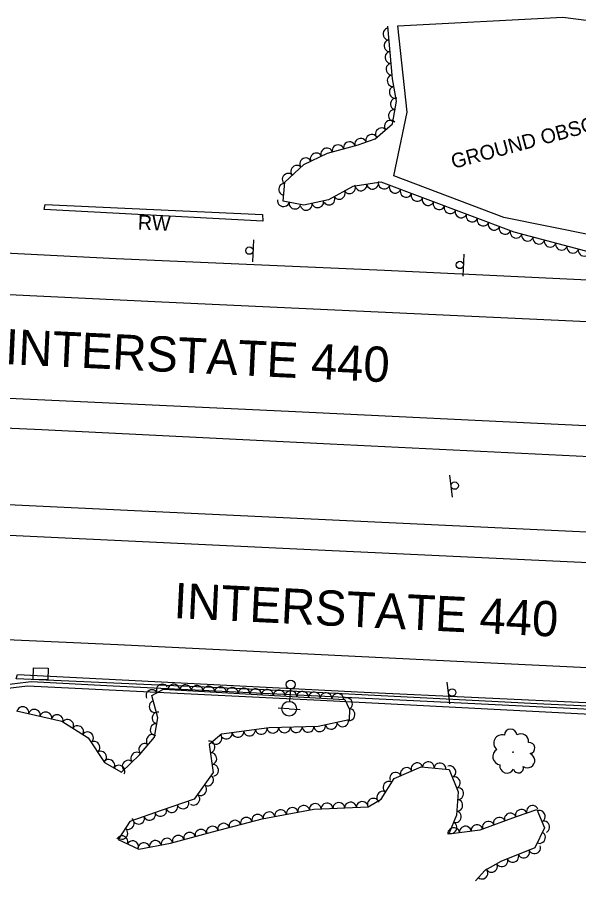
# Model space of a CAD drawing. Extents: x 1722896 to 1754269, y 648279 to 666297.
# Drawn here: x 1735405.4 to 1735596.8, y 649797.7 to 650091.8 of the extents above; entities that cross this region are included whole.
import ezdxf

# ---------------------------------------------------------------- set-up
doc = ezdxf.new("R2010")
doc.units = 0
for name, color, linetype in [('DESIGN - PUBLIC HEARING - Shapes', 7, 'Continuous'), ('DESIGN - SCRATCH - User 1', 7, 'Continuous'), ('DESIGN - SHEET - Linework', 7, 'Continuous'), ('SURVEY - CENTERLINE - Preliminary', 7, 'Continuous'), ('SURVEY - CENTERLINE - Preliminary Text', 7, 'Continuous'), ('SURVEY - DRAINAGE - Natural Features', 7, 'Continuous'), ('SURVEY - DTM - Breaklines', 7, 'Continuous'), ('SURVEY - VEGETATION - Features with Text', 7, 'Continuous')]:
    doc.layers.add(name, color=color, linetype=linetype)

msp = doc.modelspace()

# ---------------------------------------------------------------- linework, layer by layer
at = {"layer": 'DESIGN - PUBLIC HEARING - Shapes'}
for p, q in [((1735485.93, 650016.07), (1735485.66, 650008.58)), ((1735557.62, 650011.19), (1735557.35, 650003.7)), ((1735553.75, 649928.42), (1735552.87, 649935.87)), ((1735552.89, 649857.95), (1735552, 649865.4))]:
    msp.add_line(p, q, dxfattribs=at)
for centre in [(1735484.57, 650012.35), (1735556.26, 650007.47), (1735554.52, 649932.31), (1735553.66, 649861.84)]:
    msp.add_circle(centre, 1.25, dxfattribs=at)
at = {"layer": 'DESIGN - SCRATCH - User 1'}
for points in [[(1735489.09, 650022.45), (1735414.66, 650026.32), (1735414.91, 650028.11), (1735489.05, 650024.68), (1735489.09, 650022.45)], [(1736125.57, 649832.22), (1736052, 649835.69), (1735962.55, 649840.28), (1735874.14, 649844.23), (1735782.88, 649848.59), (1735690.56, 649853.1), (1735584.95, 649857.91), (1735489.6, 649862.8), (1735405.06, 649866.54), (1735405.54, 649868.02), (1735523.66, 649861.97), (1735640.52, 649856.46), (1735766.53, 649850.84), (1735910.71, 649843.59), (1736023.76, 649838.28), (1736125.36, 649833.07), (1736125.43, 649832.78)], [(1736122.99, 649831.1), (1736016.28, 649835.92), (1735895.24, 649841.71), (1735795.47, 649846.49), (1735691.61, 649851.66), (1735438.18, 649863.96), (1735410.18, 649865.44), (1735376.63, 649861.4), (1735300.66, 649852.57), (1735206.55, 649841.81), (1735207.01, 649840.09), (1735288.87, 649849.86), (1735408.97, 649864.1), (1735508.79, 649859.25), (1735631.46, 649852.89), (1735768.89, 649846.11), (1735913.81, 649839.55), (1736098.39, 649830.52), (1736123.6, 649830.14), (1736122.99, 649831.1)]]:
    msp.add_lwpolyline(points, dxfattribs=at)
at = {"layer": 'SURVEY - CENTERLINE - Preliminary'}
msp.add_lwpolyline([(1735637.74, 650035.32), (1735665.44, 650024.79), (1735688.26, 650014.3), (1735689.45, 649999.18), (1735644.06, 650004.51), (1735601.73, 650017.52), (1735571.23, 650023.64), (1735533.74, 650037.79), (1735538.38, 650059.47), (1735535.2, 650088.88), (1735591.35, 650091.85), (1735625.91, 650087.46), (1735632.24, 650063.53), (1735634.56, 650042.67), (1735637.74, 650035.32)], dxfattribs=at)
at = {"layer": 'SURVEY - CENTERLINE - Preliminary Text'}
for points in [[(1734803.4, 650032.68), (1734827.69, 650032.48), (1734837.6, 650045.67), (1734837.9, 650047.45), (1734845.34, 650046.78), (1734846.22, 650043.52), (1734851.71, 650037.18), (1734860.15, 650033.38), (1734871.97, 650031.21), (1734929.74, 650030.46), (1735009.09, 650028.27), (1735081.96, 650025.96), (1735202.98, 650020.72), (1735336.37, 650014.89), (1735439.19, 650009.66), (1735530.65, 650005.69), (1735633.43, 650000.85), (1735717.75, 649994.82)], [(1734801.3, 650017.98), (1734888.78, 650017.27), (1735021.55, 650014.3), (1735172.47, 650008.23), (1735336.34, 650000.62), (1735454.7, 649994.91), (1735587.36, 649988.74), (1735712.05, 649982.98), (1735840.87, 649976.92), (1735984.37, 649970.3), (1736092.09, 649964.88)], [(1736101.54, 649928.7), (1736006.16, 649933.46), (1735880.21, 649939.56), (1735748.76, 649945.95), (1735627.51, 649951.37), (1735497.88, 649957.54), (1735343.84, 649964.74), (1735230.48, 649970.1), (1735112.76, 649975.41), (1735016.43, 649978.98), (1734962.71, 649980.17), (1734894.1, 649981.87), (1734839.69, 649982.38), (1734794.4, 649982.56)], [(1736101.93, 649922.65), (1736050.98, 649922.65), (1735995.89, 649924.39), (1735920.66, 649927.88), (1735838.81, 649931.24), (1735708.52, 649937.02), (1735605.24, 649941.91), (1735512.12, 649946.44), (1735413.86, 649951.28), (1735317.01, 649955.64), (1735225.69, 649959.93), (1735092.13, 649966.3), (1734984.72, 649969.55), (1734897.54, 649971.87), (1734792.12, 649972.57)], [(1736111.95, 649886.7), (1736079.72, 649890.71), (1736045.22, 649894.04), (1736016.27, 649896.24), (1735970.8, 649898.56), (1735907.83, 649901.84), (1735837.92, 649905.3), (1735746.37, 649909.61), (1735645.26, 649914.29), (1735548.99, 649918.79), (1735440.68, 649923.95), (1735335.11, 649928.94), (1735230.18, 649933.73), (1735114.16, 649939.25), (1735000.82, 649943.19), (1734895.61, 649945.58), (1734787.04, 649947.12)], [(1734784.99, 649936.17), (1734889.45, 649935.44), (1735007.55, 649932.76), (1735135.46, 649927.81), (1735267.22, 649921.83), (1735405.06, 649915.29), (1735503.12, 649910.67), (1735619.55, 649905.25), (1735767.86, 649898.15), (1735895.41, 649892.26), (1736034.24, 649885.3), (1736113.19, 649881.18)], [(1736121.58, 649845.34), (1736049.16, 649848.84), (1735920.04, 649854.96), (1735819.26, 649859.73), (1735696.13, 649865.54), (1735566.8, 649871.82), (1735439.69, 649878.05), (1735313.53, 649883.79), (1735172.26, 649890.54), (1735100.48, 649893.87), (1734984.26, 649897.48), (1734863.2, 649900.07), (1734777.78, 649900.91)]]:
    msp.add_lwpolyline(points, dxfattribs=at)
at = {"layer": 'SURVEY - DRAINAGE - Natural Features'}
msp.add_line((1735413.47, 649868.22), (1735413.47, 649868.22), dxfattribs=at)
msp.add_lwpolyline([(1735410.92, 649866.28), (1735411.02, 649870.28), (1735416.01, 649870.16), (1735415.92, 649866.16), (1735410.92, 649866.28)], dxfattribs=at)
at = {"layer": 'SURVEY - DTM - Breaklines'}
for p, q in [((1735498.52, 649863.03), (1735498.26, 649858.79)), ((1735498.11, 649856.3), (1735494.37, 649856.52)), ((1735498.11, 649856.3), (1735501.86, 649856.07))]:
    msp.add_line(p, q, dxfattribs=at)
for centre, radius in [((1735498.61, 649864.53), 1.5), ((1735498.11, 649856.3), 2.5)]:
    msp.add_circle(centre, radius, dxfattribs=at)
at = {"layer": 'SURVEY - VEGETATION - Features with Text'}
for points in [[(1735627.53, 650004.72), (1735574.76, 650018.69), (1735529.46, 650035.63), (1735519.76, 650034.24), (1735511.49, 650029.71), (1735503.07, 650027.8), (1735496.11, 650029.25), (1735496.61, 650035.73), (1735503.09, 650041.75), (1735511.22, 650045.55), (1735521.67, 650048.36), (1735527.42, 650050.47), (1735533.38, 650055.51), (1735534.68, 650063.23), (1735533.32, 650070.92), (1735531.76, 650088.82)], [(1735405.14, 649855.62), (1735420.65, 649852.03), (1735429.61, 649846.4), (1735435.15, 649838.02), (1735440.92, 649834.69), (1735447.14, 649840.57), (1735452.24, 649846.57), (1735453.33, 649853.19), (1735451.27, 649860.85), (1735455.25, 649862.99), (1735517.12, 649859.5), (1735518.69, 649856.01), (1735518.56, 649852.55), (1735508, 649850.28), (1735491.33, 649849.86), (1735475.06, 649847.69), (1735470.85, 649844.07), (1735472.24, 649834.54), (1735465.69, 649825.45), (1735454.83, 649821.71), (1735443.82, 649817.87), (1735439.83, 649811.76), (1735446.89, 649808.44), (1735457.7, 649810.55), (1735472.01, 649814.41), (1735488.92, 649818.84), (1735506.49, 649822.09), (1735525.05, 649822.86), (1735529.43, 649825.49), (1735533.88, 649832.54), (1735543.06, 649836.56), (1735552.68, 649835.62), (1735555.75, 649828.04), (1735555.09, 649820.05), (1735552.49, 649813.64), (1735563.25, 649815.08), (1735575.64, 649819.6), (1735582.49, 649821.96), (1735585.13, 649815.71), (1735581.86, 649808.89), (1735570.22, 649804.25), (1735564.78, 649801.24), (1735561.6, 649797.72)]]:
    msp.add_lwpolyline(points, dxfattribs=at)
msp.add_circle((1735574.44, 649841.51), 0.0877, dxfattribs=at)
for centre, radius, start, end in [((1735573.57, 649847.28), 2.1, 3.9312, 178.9315), ((1735570.68, 649844.59), 2.84, 73.6783, 229.5168), ((1735577.04, 649845.09), 2.7, 353.7723, 120.618), ((1735579.92, 649842.9), 1.91, 278.4853, 95.8044), ((1735570.38, 649840.01), 2.86, 122.7825, 260.3067), ((1735579.32, 649838.67), 2.51, 235.8666, 69.2863), ((1735572.39, 649836.92), 2.51, 173.7297, 330.5187), ((1735576.24, 649836.16), 1.73, 195.8459, 14.5915)]:
    msp.add_arc(centre, radius, start, end, dxfattribs=at)
for centre, major_axis in [((1735531.99, 650086.13), (-0.17, 1.99)), ((1735532.34, 650082.14), (-0.17, 1.99)), ((1735532.69, 650078.16), (-0.17, 1.99)), ((1735533.03, 650074.17), (-0.17, 1.99)), ((1735533.44, 650070.2), (-0.35, 1.97)), ((1735534.14, 650066.26), (-0.35, 1.97)), ((1735534.53, 650062.32), (0.33, 1.97)), ((1735533.86, 650058.37), (0.33, 1.97)), ((1735532.55, 650054.8), (1.53, 1.29)), ((1735529.49, 650052.22), (1.53, 1.29)), ((1735518.61, 650047.54), (1.93, 0.52)), ((1735522.45, 650048.65), (1.88, 0.69)), ((1735526.21, 650050.02), (1.88, 0.69)), ((1735510.91, 650045.4), (1.81, 0.85)), ((1735514.75, 650046.5), (1.93, 0.52)), ((1735503.66, 650042.02), (1.81, 0.85)), ((1735507.29, 650043.71), (1.81, 0.85)), ((1735500.62, 650039.45), (1.46, 1.36)), ((1735497.69, 650036.73), (1.46, 1.36)), ((1735496.42, 650033.21), (0.15, 1.99)), ((1735518.76, 650033.69), (-1.75, -0.96)), ((1735522.59, 650034.64), (-1.98, -0.28)), ((1735526.55, 650035.21), (-1.98, -0.28)), ((1735530.45, 650035.26), (-1.87, 0.7)), ((1735515.25, 650031.77), (-1.75, -0.96)), ((1735534.2, 650033.86), (-1.87, 0.7)), ((1735537.95, 650032.45), (-1.87, 0.7)), ((1735541.69, 650031.05), (-1.87, 0.7)), ((1735496.14, 650029.25), (-1.96, 0.41)), ((1735500.06, 650028.43), (-1.96, 0.41)), ((1735507.87, 650028.89), (-1.95, -0.44)), ((1735511.74, 650029.85), (-1.75, -0.96)), ((1735545.44, 650029.65), (-1.87, 0.7)), ((1735549.19, 650028.25), (-1.87, 0.7)), ((1735503.97, 650028), (-1.95, -0.44)), ((1735552.93, 650026.85), (-1.87, 0.7)), ((1735556.68, 650025.45), (-1.87, 0.7)), ((1735560.43, 650024.05), (-1.87, 0.7)), ((1735564.17, 650022.65), (-1.87, 0.7)), ((1735567.92, 650021.25), (-1.87, 0.7)), ((1735571.67, 650019.85), (-1.87, 0.7)), ((1735575.43, 650018.51), (-1.93, 0.51)), ((1735579.3, 650017.49), (-1.93, 0.51)), ((1735583.17, 650016.47), (-1.93, 0.51)), ((1735587.03, 650015.44), (-1.93, 0.51)), ((1735590.9, 650014.42), (-1.93, 0.51)), ((1735594.77, 650013.39), (-1.93, 0.51)), ((1735598.63, 650012.37), (-1.93, 0.51)), ((1735454.82, 649862.76), (1.76, 0.94)), ((1735458.76, 649862.79), (2, -0.11)), ((1735462.75, 649862.56), (2, -0.11)), ((1735466.74, 649862.34), (2, -0.11)), ((1735470.74, 649862.11), (2, -0.11)), ((1735451.29, 649860.87), (1.76, 0.94)), ((1735474.73, 649861.89), (2, -0.11)), ((1735478.72, 649861.66), (2, -0.11)), ((1735482.72, 649861.44), (2, -0.11)), ((1735486.71, 649861.21), (2, -0.11)), ((1735490.7, 649860.99), (2, -0.11)), ((1735494.7, 649860.76), (2, -0.11)), ((1735498.69, 649860.54), (2, -0.11)), ((1735502.69, 649860.31), (2, -0.11)), ((1735506.68, 649860.09), (2, -0.11)), ((1735510.67, 649859.86), (2, -0.11)), ((1735514.67, 649859.64), (2, -0.11)), ((1735452.3, 649857.02), (-0.52, 1.93)), ((1735517.75, 649858.09), (0.82, -1.82)), ((1735407.4, 649855.09), (1.95, -0.45)), ((1735411.3, 649854.19), (1.95, -0.45)), ((1735415.19, 649853.29), (1.95, -0.45)), ((1735453.32, 649853.16), (0.33, 1.97)), ((1735518.63, 649854.3), (-0.07, -2)), ((1735419.09, 649852.39), (1.95, -0.45)), ((1735422.68, 649850.75), (1.69, -1.06)), ((1735516.37, 649852.07), (-1.96, -0.42)), ((1735426.07, 649848.62), (1.69, -1.06)), ((1735452.67, 649849.21), (0.33, 1.97)), ((1735488.59, 649849.5), (-1.98, -0.27)), ((1735492.56, 649849.89), (-2, -0.05)), ((1735496.56, 649849.99), (-2, -0.05)), ((1735500.56, 649850.09), (-2, -0.05)), ((1735504.56, 649850.19), (-2, -0.05)), ((1735508.54, 649850.4), (-1.96, -0.42)), ((1735512.46, 649851.23), (-1.96, -0.42)), ((1735429.45, 649846.49), (1.69, -1.06)), ((1735451.38, 649845.56), (1.29, 1.52)), ((1735473.28, 649846.15), (-1.52, -1.3)), ((1735476.69, 649847.91), (-1.98, -0.27)), ((1735480.66, 649848.44), (-1.98, -0.27)), ((1735484.62, 649848.97), (-1.98, -0.27)), ((1735431.72, 649843.21), (1.1, -1.67)), ((1735448.79, 649842.51), (1.29, 1.52)), ((1735470.96, 649843.27), (0.29, -1.98)), ((1735433.92, 649839.88), (1.1, -1.67)), ((1735446.09, 649839.57), (1.45, 1.37)), ((1735471.54, 649839.32), (0.29, -1.98)), ((1735436.68, 649837.13), (1.73, -1)), ((1735443.18, 649836.82), (1.45, 1.37)), ((1735541.68, 649835.96), (1.83, 0.8)), ((1735545.54, 649836.32), (1.99, -0.19)), ((1735549.52, 649835.93), (1.99, -0.19)), ((1735440.15, 649835.13), (1.73, -1)), ((1735472.12, 649835.36), (0.29, -1.98)), ((1735534.35, 649832.74), (1.83, 0.8)), ((1735538.02, 649834.35), (1.83, 0.8)), ((1735552.99, 649834.85), (0.75, -1.85)), ((1735470.39, 649831.97), (-1.17, -1.62)), ((1735532.02, 649829.59), (1.07, 1.69)), ((1735554.49, 649831.15), (0.75, -1.85)), ((1735468.05, 649828.72), (-1.17, -1.62)), ((1735555.7, 649827.39), (-0.16, -1.99)), ((1735465.71, 649825.47), (-1.17, -1.62)), ((1735526.73, 649823.87), (1.71, 1.03)), ((1735529.88, 649826.21), (1.07, 1.69)), ((1735458.16, 649822.85), (-1.89, -0.65)), ((1735461.94, 649824.15), (-1.89, -0.65)), ((1735503.08, 649821.46), (1.97, 0.36)), ((1735507.02, 649822.11), (2, 0.08)), ((1735511.02, 649822.28), (2, 0.08)), ((1735515.02, 649822.44), (2, 0.08)), ((1735519.01, 649822.61), (2, 0.08)), ((1735523.01, 649822.78), (2, 0.08)), ((1735555.37, 649823.41), (-0.16, -1.99)), ((1735581, 649821.45), (1.89, 0.65)), ((1735450.6, 649820.23), (-1.89, -0.66)), ((1735454.38, 649821.55), (-1.89, -0.66)), ((1735487.37, 649818.44), (1.93, 0.51)), ((1735491.28, 649819.28), (1.97, 0.36)), ((1735495.21, 649820), (1.97, 0.36)), ((1735499.15, 649820.73), (1.97, 0.36)), ((1735554.86, 649819.47), (-0.75, -1.85)), ((1735573.45, 649818.81), (1.88, 0.69)), ((1735577.22, 649820.15), (1.89, 0.65)), ((1735583.44, 649819.72), (0.78, -1.84)), ((1735443.37, 649817.18), (-1.09, -1.67)), ((1735446.82, 649818.92), (-1.89, -0.66)), ((1735475.77, 649815.39), (1.93, 0.51)), ((1735479.63, 649816.41), (1.93, 0.51)), ((1735483.5, 649817.42), (1.93, 0.51)), ((1735553.35, 649815.76), (-0.75, -1.85)), ((1735565.94, 649816.06), (1.88, 0.69)), ((1735569.69, 649817.43), (1.88, 0.69)), ((1735584.99, 649816.04), (0.78, -1.84)), ((1735441.19, 649813.83), (-1.09, -1.67)), ((1735464.17, 649812.3), (1.93, 0.52)), ((1735468.03, 649813.34), (1.93, 0.52)), ((1735471.9, 649814.38), (1.93, 0.52)), ((1735554.19, 649813.87), (1.98, 0.26)), ((1735558.16, 649814.4), (1.98, 0.26)), ((1735562.12, 649814.93), (1.98, 0.26)), ((1735583.55, 649812.42), (-0.86, -1.8)), ((1735441.21, 649811.11), (1.81, -0.85)), ((1735444.83, 649809.41), (1.81, -0.85)), ((1735452.5, 649809.54), (1.96, 0.38)), ((1735456.43, 649810.3), (1.96, 0.38)), ((1735460.31, 649811.26), (1.93, 0.52)), ((1735448.58, 649808.77), (1.96, 0.38)), ((1735581.79, 649808.86), (-1.86, -0.74)), ((1735574.35, 649805.89), (-1.86, -0.74)), ((1735578.07, 649807.38), (-1.86, -0.74)), ((1735567.11, 649802.53), (-1.75, -0.97)), ((1735570.64, 649804.41), (-1.86, -0.74)), ((1735563.89, 649800.25), (-1.34, -1.48))]:
    msp.add_ellipse(centre, major_axis=major_axis, ratio=0.940188, start_param=0, end_param=3.141593, dxfattribs=at)

# ---------------------------------------------------------------- texts
at = {"layer": 'DESIGN - SCRATCH - User 1'}
msp.add_text('RW', height=5, rotation=357.5274, dxfattribs=at).set_placement((1735446.46, 650019.54))
at = {"layer": 'DESIGN - SHEET - Linework'}
for rotation, p in [(357.2764, (1735401.15, 649973.71)), (357.1936, (1735458.6, 649887.23))]:
    msp.add_text('INTERSTATE 440', height=12, rotation=rotation, dxfattribs=at).set_placement(p)
at = {"layer": 'SURVEY - CENTERLINE - Preliminary'}
msp.add_text('GROUND OBSCURED', height=5, rotation=15.0911, dxfattribs=at).set_placement((1735554.07, 650040.18))

doc.saveas('drawing.dxf')
